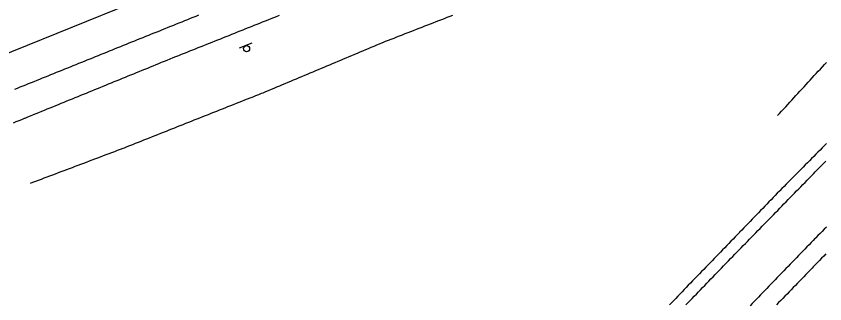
# Model space of a CAD drawing. Extents: x 1901471 to 1963503, y 756461 to 799997.
# Drawn here: x 1929942 to 1930210.6, y 773103.1 to 773198.6 of the extents above; entities that cross this region are included whole.
import ezdxf

# ---------------------------------------------------------------- set-up
doc = ezdxf.new("R2010")
doc.units = 0
for name, color, linetype in [('RD_EX_Bldg', 7, 'Continuous'), ('RD_EX_BldgApp', 7, 'Continuous'), ('RD_EX_H2O', 7, 'Continuous'), ('RD_EX_Road', 7, 'Continuous'), ('RD_HC_Cl', 7, 'Continuous')]:
    doc.layers.add(name, color=color, linetype=linetype)

# ---------------------------------------------------------------- blocks, each defined once
blk = doc.blocks.new('SIGN')
at = {"layer": 'RD_EX_BldgApp'}
blk.add_line((-4.52, -2.02), (4.48, -2.02), dxfattribs=at)
blk.add_circle((0, 0), 2, dxfattribs=at)

msp = doc.modelspace()

# ---------------------------------------------------------------- linework, layer by layer
at = {"layer": 'RD_EX_H2O'}
for points in [[(1930086.98, 773198.84), (1930086.04, 773198.48), (1930085.11, 773198.12), (1930084.18, 773197.75), (1930083.25, 773197.39), (1930082.32, 773197.03), (1930081.39, 773196.66), (1930080.45, 773196.3), (1930079.52, 773195.94), (1930078.59, 773195.57), (1930077.66, 773195.21), (1930076.73, 773194.85), (1930075.8, 773194.48), (1930074.86, 773194.12), (1930073.93, 773193.76), (1930073, 773193.39), (1930072.07, 773193.03), (1930071.14, 773192.67), (1930070.21, 773192.31), (1930069.28, 773191.94), (1930068.34, 773191.58), (1930068.34, 773191.58), (1930067.41, 773191.22), (1930066.48, 773190.85), (1930065.55, 773190.49), (1930064.62, 773190.13), (1930063.69, 773189.76), (1930063.55, 773189.71), (1930062.63, 773189.32), (1930061.71, 773188.94), (1930060.79, 773188.55), (1930059.87, 773188.16), (1930058.94, 773187.78), (1930058.02, 773187.39), (1930057.1, 773187), (1930056.18, 773186.62), (1930055.26, 773186.23), (1930054.34, 773185.84), (1930053.41, 773185.46), (1930052.49, 773185.07), (1930051.57, 773184.68), (1930050.65, 773184.3), (1930049.73, 773183.91), (1930048.81, 773183.52), (1930047.88, 773183.14), (1930046.96, 773182.75), (1930046.04, 773182.36), (1930045.12, 773181.98), (1930044.2, 773181.59), (1930043.27, 773181.2), (1930042.35, 773180.82), (1930041.43, 773180.43), (1930040.51, 773180.04), (1930039.59, 773179.66), (1930038.67, 773179.27), (1930037.74, 773178.88), (1930036.82, 773178.5), (1930035.9, 773178.11), (1930034.98, 773177.72), (1930034.06, 773177.34), (1930033.14, 773176.95), (1930032.21, 773176.56), (1930031.29, 773176.18), (1930030.37, 773175.79), (1930029.45, 773175.4), (1930028.53, 773175.02), (1930027.61, 773174.63), (1930026.68, 773174.24), (1930025.76, 773173.86), (1930024.84, 773173.47), (1930023.92, 773173.08), (1930023.4, 773172.87), (1930022.47, 773172.5), (1930021.54, 773172.13), (1930020.61, 773171.76), (1930019.68, 773171.39), (1930018.76, 773171.03), (1930017.83, 773170.66), (1930016.9, 773170.29), (1930015.97, 773169.92), (1930015.04, 773169.55), (1930014.11, 773169.18), (1930013.18, 773168.82), (1930012.25, 773168.45), (1930011.32, 773168.08), (1930010.39, 773167.71), (1930010.39, 773167.71), (1930009.46, 773167.34), (1930008.53, 773166.98), (1930007.6, 773166.61), (1930006.67, 773166.24), (1930005.74, 773165.87), (1930004.81, 773165.5), (1930003.88, 773165.13), (1930002.95, 773164.77), (1930002.02, 773164.4), (1930001.09, 773164.03), (1930000.16, 773163.66), (1929999.23, 773163.29), (1929998.3, 773162.92), (1929997.37, 773162.56), (1929996.44, 773162.19), (1929995.51, 773161.82), (1929994.58, 773161.45), (1929993.65, 773161.08), (1929992.73, 773160.71), (1929991.8, 773160.35), (1929990.87, 773159.98), (1929989.94, 773159.61), (1929989.01, 773159.24), (1929988.08, 773158.87), (1929987.15, 773158.51), (1929986.22, 773158.14), (1929985.29, 773157.77), (1929984.36, 773157.4), (1929983.43, 773157.03), (1929982.5, 773156.66), (1929981.57, 773156.3), (1929980.64, 773155.93), (1929979.71, 773155.56), (1929978.78, 773155.19), (1929978.78, 773155.19), (1929977.85, 773154.82), (1929977.45, 773154.66), (1929976.52, 773154.31), (1929975.58, 773153.96), (1929974.65, 773153.61), (1929973.71, 773153.25), (1929972.78, 773152.9), (1929971.84, 773152.55), (1929970.9, 773152.19), (1929969.97, 773151.84), (1929969.03, 773151.49), (1929968.1, 773151.14), (1929967.16, 773150.78), (1929966.23, 773150.43), (1929965.29, 773150.08), (1929964.35, 773149.72), (1929963.42, 773149.37), (1929962.48, 773149.02), (1929961.55, 773148.67), (1929960.61, 773148.31), (1929959.68, 773147.96), (1929958.74, 773147.61), (1929957.81, 773147.25), (1929956.87, 773146.9), (1929955.93, 773146.55), (1929955, 773146.2), (1929954.06, 773145.84), (1929953.13, 773145.49), (1929952.19, 773145.14), (1929951.26, 773144.78), (1929950.32, 773144.43), (1929949.39, 773144.08), (1929948.45, 773143.73), (1929947.51, 773143.37), (1929946.63, 773143.04)], [(1930194.9, 773165.58), (1930195.57, 773166.32), (1930196.25, 773167.06), (1930196.93, 773167.79), (1930197.6, 773168.53), (1930198.28, 773169.27), (1930198.95, 773170), (1930199.63, 773170.74), (1930200.31, 773171.48), (1930200.98, 773172.21), (1930201.66, 773172.95), (1930202.33, 773173.69), (1930203.01, 773174.42), (1930203.69, 773175.16), (1930204.36, 773175.9), (1930205.04, 773176.63), (1930205.72, 773177.37), (1930206.39, 773178.11), (1930207.07, 773178.84), (1930207.74, 773179.58), (1930208.42, 773180.32), (1930209.1, 773181.05), (1930209.77, 773181.79), (1930210.45, 773182.53), (1930211.12, 773183.26)]]:
    msp.add_lwpolyline(points, dxfattribs=at)
at = {"layer": 'RD_EX_Road'}
for points in [[(1929941.13, 773163.21), (1929942.05, 773163.59), (1929942.98, 773163.97), (1929943.91, 773164.34), (1929944.83, 773164.72), (1929944.98, 773164.78), (1929945.9, 773165.15), (1929946.83, 773165.53), (1929947.75, 773165.91), (1929948.68, 773166.29), (1929949.61, 773166.66), (1929950.53, 773167.04), (1929951.46, 773167.42), (1929952.38, 773167.8), (1929953.31, 773168.17), (1929954.23, 773168.55), (1929955.16, 773168.93), (1929956.09, 773169.3), (1929957.01, 773169.68), (1929957.94, 773170.06), (1929958.86, 773170.44), (1929959.79, 773170.81), (1929960.72, 773171.19), (1929961.64, 773171.57), (1929962.57, 773171.95), (1929963.49, 773172.32), (1929964.42, 773172.7), (1929965.34, 773173.08), (1929966.27, 773173.46), (1929967.2, 773173.83), (1929968.12, 773174.21), (1929969.05, 773174.59), (1929969.97, 773174.96), (1929970.9, 773175.34), (1929971.82, 773175.72), (1929972.75, 773176.1), (1929973.68, 773176.47), (1929974.6, 773176.85), (1929975.53, 773177.23), (1929976.45, 773177.61), (1929977.38, 773177.98), (1929978.31, 773178.36), (1929979.23, 773178.74), (1929980.16, 773179.12), (1929981.08, 773179.49), (1929982.01, 773179.87), (1929982.93, 773180.25), (1929983.86, 773180.63), (1929984.79, 773181), (1929985.71, 773181.38), (1929986.64, 773181.76), (1929987.56, 773182.13), (1929988.49, 773182.51), (1929989.41, 773182.89), (1929990.34, 773183.27), (1929991.27, 773183.64), (1929992.19, 773184.02), (1929993.12, 773184.4), (1929993.23, 773184.44), (1929994.16, 773184.82), (1929995.09, 773185.19), (1929996.02, 773185.56), (1929996.95, 773185.93), (1929997.88, 773186.3), (1929998.81, 773186.67), (1929999.74, 773187.04), (1930000.67, 773187.41), (1930001.59, 773187.78), (1930002.52, 773188.15), (1930003.45, 773188.52), (1930004.38, 773188.89), (1930005.31, 773189.26), (1930006.24, 773189.63), (1930007.17, 773190), (1930008.1, 773190.37), (1930009.03, 773190.74), (1930009.95, 773191.11), (1930010.88, 773191.48), (1930011.81, 773191.85), (1930012.74, 773192.22), (1930013.67, 773192.59), (1930014.6, 773192.96), (1930015.53, 773193.33), (1930016.46, 773193.7), (1930017.38, 773194.07), (1930018.31, 773194.44), (1930019.24, 773194.81), (1930020.17, 773195.18), (1930021.1, 773195.55), (1930022.03, 773195.92), (1930022.96, 773196.29), (1930023.89, 773196.66), (1930024.82, 773197.03), (1930025.74, 773197.4), (1930026.67, 773197.77), (1930027.6, 773198.14), (1930028.53, 773198.51), (1930029.46, 773198.88)], [(1930002.59, 773198.88), (1930001.66, 773198.51), (1930000.73, 773198.13), (1929999.81, 773197.76), (1929998.88, 773197.39), (1929997.95, 773197.02), (1929997.02, 773196.64), (1929996.09, 773196.27), (1929995.17, 773195.9), (1929994.24, 773195.53), (1929993.31, 773195.15), (1929992.38, 773194.78), (1929991.45, 773194.41), (1929990.53, 773194.04), (1929989.6, 773193.66), (1929988.71, 773193.31), (1929987.79, 773192.93), (1929986.86, 773192.56), (1929985.93, 773192.18), (1929985, 773191.81), (1929984.08, 773191.44), (1929983.15, 773191.06), (1929982.22, 773190.69), (1929981.29, 773190.31), (1929980.37, 773189.94), (1929979.44, 773189.57), (1929978.51, 773189.19), (1929977.59, 773188.82), (1929976.66, 773188.44), (1929975.73, 773188.07), (1929974.8, 773187.69), (1929973.88, 773187.32), (1929972.95, 773186.95), (1929972.02, 773186.57), (1929971.1, 773186.2), (1929970.17, 773185.82), (1929969.24, 773185.45), (1929968.31, 773185.08), (1929967.39, 773184.7), (1929966.46, 773184.33), (1929965.53, 773183.95), (1929964.61, 773183.58), (1929963.68, 773183.2), (1929962.75, 773182.83), (1929961.82, 773182.46), (1929960.9, 773182.08), (1929959.97, 773181.71), (1929959.04, 773181.33), (1929958.12, 773180.96), (1929957.19, 773180.58), (1929956.26, 773180.21), (1929955.33, 773179.84), (1929954.41, 773179.46), (1929953.48, 773179.09), (1929952.55, 773178.71), (1929951.62, 773178.34), (1929950.7, 773177.97), (1929949.77, 773177.59), (1929948.84, 773177.22), (1929947.92, 773176.84), (1929946.99, 773176.47), (1929946.06, 773176.09), (1929945.13, 773175.72), (1929944.21, 773175.35), (1929943.28, 773174.97), (1929942.35, 773174.6), (1929941.43, 773174.22)], [(1930211.16, 773156.36), (1930210.46, 773155.65), (1930209.71, 773154.89), (1930209.01, 773154.17), (1930208.3, 773153.46), (1930207.6, 773152.75), (1930206.9, 773152.04), (1930206.2, 773151.33), (1930205.49, 773150.62), (1930204.79, 773149.91), (1930204.09, 773149.2), (1930203.38, 773148.49), (1930202.68, 773147.78), (1930201.98, 773147.06), (1930201.28, 773146.35), (1930200.57, 773145.64), (1930199.87, 773144.93), (1930199.17, 773144.22), (1930198.46, 773143.51), (1930197.76, 773142.8), (1930197.06, 773142.09), (1930196.35, 773141.38), (1930195.65, 773140.67), (1930195.51, 773140.52), (1930194.81, 773139.8), (1930194.12, 773139.08), (1930193.42, 773138.36), (1930192.73, 773137.65), (1930192.03, 773136.93), (1930191.34, 773136.21), (1930190.64, 773135.49), (1930189.95, 773134.77), (1930189.25, 773134.05), (1930188.56, 773133.33), (1930187.86, 773132.61), (1930187.17, 773131.89), (1930186.47, 773131.18), (1930185.78, 773130.46), (1930185.08, 773129.74), (1930184.39, 773129.02), (1930183.69, 773128.3), (1930182.99, 773127.58), (1930182.3, 773126.86), (1930182.2, 773126.76), (1930181.51, 773126.04), (1930180.81, 773125.33), (1930180.11, 773124.61), (1930179.42, 773123.89), (1930178.72, 773123.17), (1930178.03, 773122.45), (1930177.33, 773121.74), (1930176.63, 773121.02), (1930175.94, 773120.3), (1930175.24, 773119.58), (1930174.54, 773118.87), (1930173.85, 773118.15), (1930173.15, 773117.43), (1930172.46, 773116.71), (1930171.76, 773115.99), (1930171.06, 773115.28), (1930170.37, 773114.56), (1930169.67, 773113.84), (1930168.98, 773113.12), (1930168.28, 773112.4), (1930167.58, 773111.69), (1930167.33, 773111.43), (1930166.64, 773110.71), (1930165.94, 773109.99), (1930165.25, 773109.27), (1930164.55, 773108.55), (1930163.86, 773107.83), (1930163.17, 773107.11), (1930162.47, 773106.39), (1930161.78, 773105.67), (1930161.08, 773104.95), (1930160.39, 773104.23), (1930159.69, 773103.51), (1930159, 773102.79)], [(1930164.44, 773102.79), (1930165.13, 773103.5), (1930165.83, 773104.22), (1930166.53, 773104.94), (1930167.22, 773105.66), (1930167.92, 773106.38), (1930168.61, 773107.1), (1930169.31, 773107.82), (1930170, 773108.53), (1930170.7, 773109.25), (1930171.39, 773109.97), (1930172.09, 773110.69), (1930172.78, 773111.41), (1930173.48, 773112.13), (1930174.18, 773112.84), (1930174.87, 773113.56), (1930175.57, 773114.28), (1930176.26, 773115), (1930176.96, 773115.72), (1930177.65, 773116.44), (1930178.35, 773117.16), (1930178.61, 773117.42), (1930179.31, 773118.14), (1930180, 773118.85), (1930180.7, 773119.57), (1930181.4, 773120.28), (1930182.1, 773121), (1930182.8, 773121.71), (1930183.5, 773122.43), (1930184.2, 773123.14), (1930184.9, 773123.86), (1930185.59, 773124.57), (1930186.29, 773125.29), (1930186.99, 773126), (1930187.69, 773126.72), (1930188.39, 773127.43), (1930189.09, 773128.15), (1930189.79, 773128.86), (1930190.49, 773129.58), (1930191.19, 773130.29), (1930191.44, 773130.56), (1930192.14, 773131.27), (1930192.84, 773131.99), (1930193.54, 773132.7), (1930194.24, 773133.42), (1930194.93, 773134.13), (1930195.63, 773134.85), (1930196.33, 773135.56), (1930197.03, 773136.28), (1930197.73, 773136.99), (1930198.43, 773137.71), (1930199.13, 773138.43), (1930199.83, 773139.14), (1930200.52, 773139.86), (1930201.22, 773140.57), (1930201.92, 773141.29), (1930202.62, 773142), (1930203.32, 773142.72), (1930204.02, 773143.43), (1930204.72, 773144.15), (1930205.42, 773144.86), (1930206.11, 773145.58), (1930206.81, 773146.29), (1930207.43, 773146.93), (1930208.13, 773147.65), (1930208.83, 773148.36), (1930209.52, 773149.08), (1930210.22, 773149.8), (1930210.92, 773150.52)], [(1930211.1, 773128.61), (1930210.4, 773127.9), (1930209.69, 773127.18), (1930208.99, 773126.47), (1930208.29, 773125.76), (1930207.59, 773125.05), (1930207.43, 773124.88), (1930206.73, 773124.16), (1930206.04, 773123.45), (1930205.34, 773122.73), (1930204.64, 773122.01), (1930203.95, 773121.29), (1930203.25, 773120.58), (1930202.55, 773119.86), (1930201.86, 773119.14), (1930201.16, 773118.43), (1930200.47, 773117.71), (1930199.77, 773116.99), (1930199.07, 773116.28), (1930198.38, 773115.56), (1930197.68, 773114.84), (1930196.98, 773114.12), (1930196.29, 773113.41), (1930196.17, 773113.29), (1930195.48, 773112.57), (1930194.78, 773111.84), (1930194.09, 773111.12), (1930193.4, 773110.4), (1930192.71, 773109.68), (1930192.01, 773108.96), (1930191.32, 773108.24), (1930190.63, 773107.52), (1930189.94, 773106.8), (1930189.24, 773106.08), (1930188.55, 773105.35), (1930187.86, 773104.63), (1930187.16, 773103.91), (1930186.47, 773103.19), (1930185.78, 773102.47)], [(1930210.92, 773119.67), (1930210.22, 773118.95), (1930209.52, 773118.23), (1930208.83, 773117.52), (1930208.13, 773116.8), (1930207.43, 773116.08), (1930206.73, 773115.37), (1930206.38, 773115), (1930205.69, 773114.29), (1930204.99, 773113.57), (1930204.29, 773112.85), (1930203.6, 773112.13), (1930202.9, 773111.41), (1930202.21, 773110.7), (1930201.51, 773109.98), (1930200.81, 773109.26), (1930200.12, 773108.54), (1930199.42, 773107.82), (1930198.73, 773107.11), (1930198.03, 773106.39), (1930197.33, 773105.67), (1930196.64, 773104.95), (1930195.94, 773104.23), (1930195.25, 773103.52), (1930194.55, 773102.8)]]:
    msp.add_lwpolyline(points, dxfattribs=at)
at = {"layer": 'RD_HC_Cl'}
msp.add_line((1938563.17, 776672.89), (1929646.86, 773068.07), dxfattribs=at)

# ---------------------------------------------------------------- block references
at = {"layer": 'RD_EX_Bldg', "xscale": 0.5039370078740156, "yscale": 0.5039370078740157, "rotation": -158.282757}
msp.add_blockref('SIGN', (1930018.56, 773187.81), dxfattribs=at)

doc.saveas('drawing.dxf')
